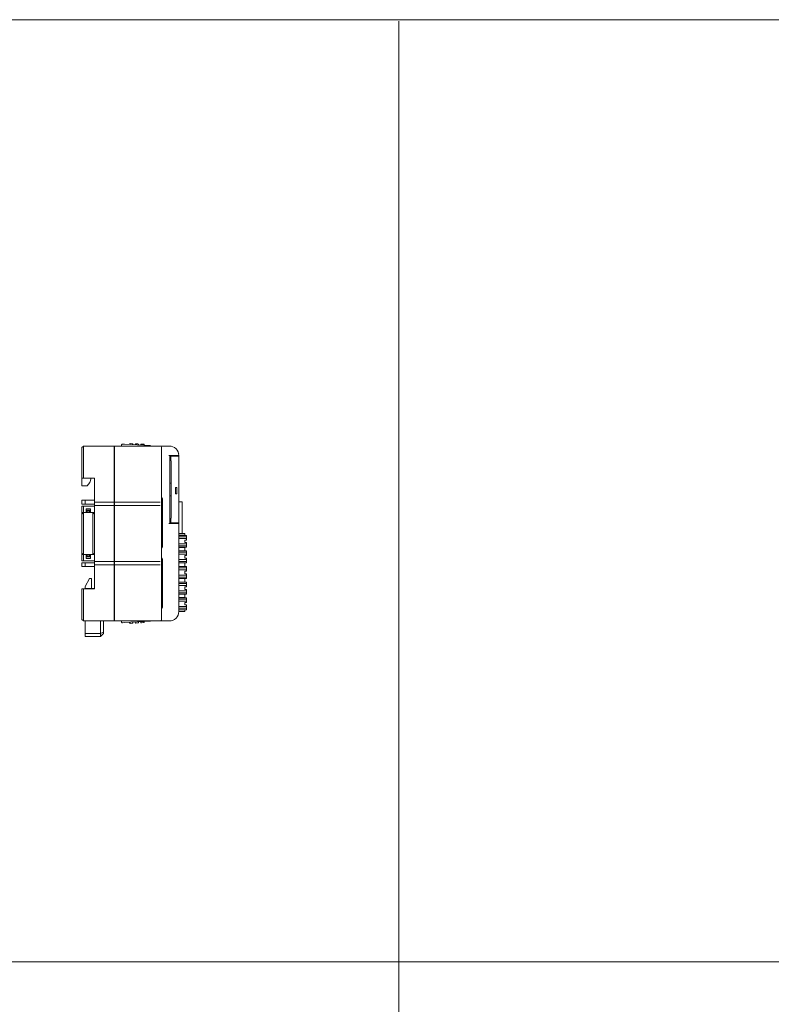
# Model space of a CAD drawing. Header units: millimetres. Extents: x -1114 to 1396, y -630 to 631.
# Tile 747 of 780: x 487 to 727, y 316 to 631. Entities that reach past the tile are written whole.
import ezdxf

# ---------------------------------------------------------------- set-up
doc = ezdxf.new("R2010")
doc.units = ezdxf.units.MM
doc.header["$MEASUREMENT"] = 0

msp = doc.modelspace()

# ---------------------------------------------------------------- linework, layer by layer
at = {"lineweight": 18}
for points, knots in [([(1038.9843, -629.7647), (1038.9843, -629.7647), (-1111.4882, -629.7647), (-1111.4882, -629.7647), (-1111.4882, -629.7647), (-1111.4882, -629.7647), (-1111.4882, 630.7883), (-1111.4882, 630.7883), (-1111.4882, 630.7883), (-1111.4882, 630.7883), (1038.9843, 630.7883), (1038.9843, 630.7883)], [0, 0, 0, 0, 0.33333333, 0.33333333, 0.33333333, 0.33333333, 0.66666667, 0.66666667, 0.66666667, 0.66666667, 1, 1, 1, 1]), ([(519.5063, 494.874), (519.4269, 494.8782), (519.349, 494.8506), (519.2899, 494.7974), (519.2899, 494.7974), (519.2308, 494.7441), (519.1952, 494.6696), (519.191, 494.5901)], [0, 0, 0, 0, 0.5, 0.5, 0.5, 0.5, 1, 1, 1, 1]), ([(528.3362, 494.4112), (528.3368, 494.4109), (528.3374, 494.4105), (528.3393, 494.4094), (528.3393, 494.4094), (528.3413, 494.4083), (528.3447, 494.4064), (528.3488, 494.4041), (528.3488, 494.4041), (528.3532, 494.4015), (528.3586, 494.3985), (528.3646, 494.3951), (528.3646, 494.3951), (528.3725, 494.3906), (528.3816, 494.3854), (528.3915, 494.3799), (528.3915, 494.3799), (528.4025, 494.3736), (528.4144, 494.3669), (528.4268, 494.3598), (528.4268, 494.3598), (528.4733, 494.3334), (528.5268, 494.3031), (528.5815, 494.272), (528.5815, 494.272), (528.587, 494.2689), (528.5926, 494.2657), (528.5982, 494.2626)], [0, 0, 0, 0, 0.14285714, 0.14285714, 0.14285714, 0.14285714, 0.28571429, 0.28571429, 0.28571429, 0.28571429, 0.42857143, 0.42857143, 0.42857143, 0.42857143, 0.57142857, 0.57142857, 0.57142857, 0.57142857, 0.71428571, 0.71428571, 0.71428571, 0.71428571, 0.85714286, 0.85714286, 0.85714286, 0.85714286, 1, 1, 1, 1]), ([(532.0249, 493.7623), (532.0249, 493.8949), (531.9722, 494.0221), (531.8784, 494.1159), (531.8784, 494.1159), (531.7847, 494.2097), (531.6575, 494.2623), (531.5249, 494.2623)], [0, 0, 0, 0, 0.5, 0.5, 0.5, 0.5, 1, 1, 1, 1]), ([(537.5249, 491.2623), (537.5249, 492.058), (537.2088, 492.821), (536.6462, 493.3837), (536.6462, 493.3837), (536.0836, 493.9463), (535.3205, 494.2623), (534.5249, 494.2623)], [0, 0, 0, 0, 0.5, 0.5, 0.5, 0.5, 1, 1, 1, 1]), ([(537.5249, 491.2623), (537.5249, 492.058), (537.2088, 492.821), (536.6462, 493.3837), (536.6462, 493.3837), (536.0836, 493.9463), (535.3205, 494.2623), (534.5249, 494.2623)], [0, 0, 0, 0, 0.5, 0.5, 0.5, 0.5, 1, 1, 1, 1]), ([(537.3246, 492.3401), (537.3679, 492.2276), (537.4044, 492.1125), (537.4339, 491.9956), (537.4339, 491.9956), (537.4634, 491.8787), (537.4857, 491.7604), (537.5009, 491.6408)], [0, 0, 0, 0, 0.5, 0.5, 0.5, 0.5, 1, 1, 1, 1]), ([(532.1713, 477.4488), (532.138, 477.4589), (532.0981, 477.469), (532.0545, 477.479), (532.0545, 477.479), (532.0448, 477.4813), (532.0349, 477.4835), (532.0249, 477.4858)], [0, 0, 0, 0, 0.5, 0.5, 0.5, 0.5, 1, 1, 1, 1]), ([(506.5249, 475.0123), (506.565, 475.0123), (506.6057, 475.0123), (506.6468, 475.0123), (506.6468, 475.0123), (506.688, 475.0123), (506.7295, 475.0123), (506.7713, 475.0123), (506.7713, 475.0123), (506.8549, 475.0123), (506.9396, 475.0123), (507.0249, 475.0123)], [0, 0, 0, 0, 0.33333333, 0.33333333, 0.33333333, 0.33333333, 0.66666667, 0.66666667, 0.66666667, 0.66666667, 1, 1, 1, 1]), ([(532.0249, 461.9317), (532.0349, 461.934), (532.0448, 461.9362), (532.0545, 461.9385), (532.0545, 461.9385), (532.0981, 461.9486), (532.138, 461.9587), (532.1713, 461.9688)], [0, 0, 0, 0, 0.5, 0.5, 0.5, 0.5, 1, 1, 1, 1]), ([(507.0249, 457.5123), (506.9396, 457.5123), (506.8549, 457.5123), (506.7713, 457.5123), (506.7713, 457.5123), (506.7295, 457.5123), (506.688, 457.5123), (506.6468, 457.5123), (506.6468, 457.5123), (506.6057, 457.5123), (506.565, 457.5123), (506.5249, 457.5123)], [0, 0, 0, 0, 0.33333333, 0.33333333, 0.33333333, 0.33333333, 0.66666667, 0.66666667, 0.66666667, 0.66666667, 1, 1, 1, 1]), ([(532.1713, 458.0888), (532.138, 458.0989), (532.0981, 458.109), (532.0545, 458.119), (532.0545, 458.119), (532.0448, 458.1213), (532.0349, 458.1235), (532.0249, 458.1258)], [0, 0, 0, 0, 0.5, 0.5, 0.5, 0.5, 1, 1, 1, 1]), ([(532.0249, 442.5717), (532.0349, 442.574), (532.0448, 442.5762), (532.0545, 442.5785), (532.0545, 442.5785), (532.0981, 442.5886), (532.138, 442.5987), (532.1713, 442.6088)], [0, 0, 0, 0, 0.5, 0.5, 0.5, 0.5, 1, 1, 1, 1]), ([(528.5201, 438.261), (528.4875, 438.2425), (528.4562, 438.2247), (528.4274, 438.2084), (528.4274, 438.2084), (528.4149, 438.2013), (528.4029, 438.1945), (528.3919, 438.1883), (528.3919, 438.1883), (528.382, 438.1827), (528.3729, 438.1775), (528.3647, 438.1729), (528.3647, 438.1729), (528.3557, 438.1678), (528.3479, 438.1633), (528.3433, 438.1607), (528.3433, 438.1607), (528.3391, 438.1583), (528.3376, 438.1575), (528.3362, 438.1567)], [0, 0, 0, 0, 0.2, 0.2, 0.2, 0.2, 0.4, 0.4, 0.4, 0.4, 0.6, 0.6, 0.6, 0.6, 0.8, 0.8, 0.8, 0.8, 1, 1, 1, 1]), ([(532.0249, 438.7623), (532.0249, 438.6314), (531.971, 438.5013), (531.8784, 438.4088), (531.8784, 438.4088), (531.7859, 438.3162), (531.6558, 438.2623), (531.5249, 438.2623)], [0, 0, 0, 0, 0.5, 0.5, 0.5, 0.5, 1, 1, 1, 1]), ([(519.191, 437.9777), (519.1952, 437.8983), (519.2308, 437.8237), (519.2899, 437.7705), (519.2899, 437.7705), (519.349, 437.7173), (519.4269, 437.6897), (519.5063, 437.6939)], [0, 0, 0, 0, 0.5, 0.5, 0.5, 0.5, 1, 1, 1, 1])]:
    msp.add_open_spline(points, degree=3, knots=knots, dxfattribs=at)
for points in [[(607.9959, 630.2765), (607.9959, 630.2765), (607.9959, -630.2765), (607.9959, -630.2765)], [(521.799, 494.7539), (521.799, 494.7539), (521.8156, 495.072), (521.8156, 495.072)], [(521.8156, 495.072), (521.8156, 495.072), (521.799, 494.7539), (521.799, 494.7539)], [(522.0154, 495.0615), (522.0154, 495.0615), (521.8156, 495.072), (521.8156, 495.072)], [(522.6146, 495.0301), (522.6146, 495.0301), (522.0154, 495.0615), (522.0154, 495.0615)], [(522.8143, 495.0196), (522.8143, 495.0196), (522.6146, 495.0301), (522.6146, 495.0301)], [(522.8143, 495.0196), (522.8143, 495.0196), (522.7976, 494.7015), (522.7976, 494.7015)], [(523.6059, 494.6592), (523.6059, 494.6592), (523.6226, 494.9773), (523.6226, 494.9773)], [(523.6226, 494.9773), (523.6226, 494.9773), (523.6059, 494.6592), (523.6059, 494.6592)], [(523.8223, 494.9668), (523.8223, 494.9668), (523.6226, 494.9773), (523.6226, 494.9773)], [(506.5249, 493.7623), (506.5249, 493.7623), (507.0249, 494.2623), (507.0249, 494.2623)], [(506.5249, 493.7623), (506.5249, 493.7623), (507.0249, 494.2623), (507.0249, 494.2623)], [(506.5249, 490.2623), (506.5249, 490.2623), (506.5249, 493.7623), (506.5249, 493.7623)], [(507.0249, 494.2623), (507.0249, 494.2623), (516.8303, 494.2623), (516.8303, 494.2623)], [(507.0249, 494.2623), (507.0249, 494.2623), (516.8303, 494.2623), (516.8303, 494.2623)], [(507.0249, 494.2623), (507.0249, 494.2623), (507.0249, 490.2623), (507.0249, 490.2623)], [(516.8302, 493.2903), (516.8302, 493.2903), (516.9302, 493.2851), (516.9302, 493.2851)], [(516.8303, 490.2623), (516.8303, 490.2623), (516.8303, 494.2623), (516.8303, 494.2623)], [(516.9303, 492.4623), (516.9303, 492.4623), (516.8303, 492.4623), (516.8303, 492.4623)], [(516.8303, 492.4623), (516.8303, 492.4623), (516.9303, 492.4623), (516.9303, 492.4623)], [(516.9303, 494.2623), (516.9303, 494.2623), (531.5249, 494.2623), (531.5249, 494.2623)], [(516.9303, 490.2623), (516.9303, 490.2623), (516.9303, 494.2623), (516.9303, 494.2623)], [(516.9303, 494.2623), (516.9303, 494.2623), (531.5249, 494.2623), (531.5249, 494.2623)], [(519.1739, 494.2623), (519.1739, 494.2623), (519.191, 494.5901), (519.191, 494.5901)], [(519.5063, 494.874), (519.5063, 494.874), (520.1055, 494.8426), (520.1055, 494.8426)], [(520.1055, 494.8426), (520.1055, 494.8426), (528.3362, 494.4112), (528.3362, 494.4112)], [(520.1055, 494.8426), (520.1055, 494.8426), (528.3362, 494.4112), (528.3362, 494.4112)], [(524.4215, 494.9354), (524.4215, 494.9354), (523.8223, 494.9668), (523.8223, 494.9668)], [(524.6212, 494.9249), (524.6212, 494.9249), (524.4215, 494.9354), (524.4215, 494.9354)], [(524.6212, 494.9249), (524.6212, 494.9249), (524.6046, 494.6068), (524.6046, 494.6068)], [(525.4129, 494.5644), (525.4129, 494.5644), (525.4295, 494.8826), (525.4295, 494.8826)], [(525.4295, 494.8826), (525.4295, 494.8826), (525.4129, 494.5644), (525.4129, 494.5644)], [(525.6293, 494.8721), (525.6293, 494.8721), (525.4295, 494.8826), (525.4295, 494.8826)], [(526.2285, 494.8407), (526.2285, 494.8407), (525.6293, 494.8721), (525.6293, 494.8721)], [(526.4282, 494.8302), (526.4282, 494.8302), (526.2285, 494.8407), (526.2285, 494.8407)], [(526.4282, 494.8302), (526.4282, 494.8302), (526.4115, 494.5121), (526.4115, 494.5121)], [(531.5249, 494.2623), (531.5249, 494.2623), (532.5249, 494.2623), (532.5249, 494.2623)], [(532.0249, 493.7623), (532.0249, 493.7623), (532.0249, 490.2623), (532.0249, 490.2623)], [(532.5249, 494.2623), (532.5249, 494.2623), (534.5249, 494.2623), (534.5249, 494.2623)], [(532.5249, 494.2623), (532.5249, 494.2623), (534.5249, 494.2623), (534.5249, 494.2623)], [(506.5249, 484.0123), (506.5249, 484.0123), (506.5249, 490.2623), (506.5249, 490.2623)], [(507.0249, 490.2623), (507.0249, 490.2623), (507.0249, 484.0123), (507.0249, 484.0123)], [(516.8303, 477.0651), (516.8303, 477.0651), (516.8303, 490.2623), (516.8303, 490.2623)], [(516.9303, 477.0651), (516.9303, 477.0651), (516.9303, 490.2623), (516.9303, 490.2623)], [(532.0249, 477.0651), (532.0249, 477.0651), (532.0249, 490.2623), (532.0249, 490.2623)], [(532.0249, 490.2623), (532.0249, 490.2623), (532.0249, 477.0651), (532.0249, 477.0651)], [(534.3749, 491.2623), (534.3749, 491.2623), (537.0249, 491.2623), (537.0249, 491.2623)], [(534.6749, 491.2623), (534.6749, 491.2623), (534.6749, 469.4623), (534.6749, 469.4623)], [(534.9999, 491.0623), (534.9999, 491.0623), (534.9999, 489.5623), (534.9999, 489.5623)], [(536.3249, 491.0623), (536.3249, 491.0623), (534.9999, 491.0623), (534.9999, 491.0623)], [(535.0541, 489.5623), (535.0541, 489.5623), (534.9999, 489.5623), (534.9999, 489.5623)], [(535.0541, 489.5623), (535.0541, 489.5623), (535.0541, 471.1623), (535.0541, 471.1623)], [(535.5249, 491.262), (535.5249, 491.262), (535.5249, 491.0621), (535.5249, 491.0621)], [(535.7749, 491.2623), (535.7749, 491.2623), (535.7749, 491.0623), (535.7749, 491.0623)], [(536.3249, 491.0623), (536.3249, 491.0623), (537.0249, 491.0623), (537.0249, 491.0623)], [(536.8749, 491.0623), (536.8749, 491.0623), (536.8749, 491.2623), (536.8749, 491.2623)], [(537.5249, 491.2623), (537.5249, 491.2623), (537.0249, 491.2623), (537.0249, 491.2623)], [(537.0249, 491.0623), (537.0249, 491.0623), (537.5249, 491.0623), (537.5249, 491.0623)], [(537.5249, 491.2623), (537.5249, 491.2623), (537.5249, 491.0622), (537.5249, 491.0622)], [(537.5249, 469.6623), (537.5249, 469.6623), (537.5249, 491.0623), (537.5249, 491.0623)], [(537.5249, 491.0623), (537.5249, 491.0623), (537.5249, 469.6623), (537.5249, 469.6623)], [(506.5249, 484.0123), (506.5249, 484.0123), (506.5249, 481.5545), (506.5249, 481.5545)], [(507.0249, 484.0123), (507.0249, 484.0123), (506.5249, 484.0123), (506.5249, 484.0123)], [(510.5249, 484.0123), (510.5249, 484.0123), (507.0249, 484.0123), (507.0249, 484.0123)], [(508.2389, 481.5545), (508.2389, 481.5545), (509.0389, 482.5545), (509.0389, 482.5545)], [(509.0389, 482.5545), (509.0389, 482.5545), (509.5249, 484.0123), (509.5249, 484.0123)], [(510.5249, 477.0651), (510.5249, 477.0651), (510.5249, 484.0123), (510.5249, 484.0123)], [(535.054, 482.3623), (535.054, 482.3623), (534.6749, 482.3623), (534.6749, 482.3623)], [(506.5249, 481.5545), (506.5249, 481.5545), (508.2389, 481.5545), (508.2389, 481.5545)], [(536.5249, 480.9623), (536.5249, 480.9623), (536.9249, 480.9623), (536.9249, 480.9623)], [(536.5249, 478.9623), (536.5249, 478.9623), (536.5249, 480.9623), (536.5249, 480.9623)], [(536.9249, 480.9623), (536.9249, 480.9623), (536.9249, 478.9623), (536.9249, 478.9623)], [(506.5249, 476.9045), (506.5249, 476.9045), (507.5249, 476.9045), (507.5249, 476.9045)], [(506.5249, 475.7045), (506.5249, 475.7045), (506.5249, 476.9045), (506.5249, 476.9045)], [(507.5249, 476.9045), (507.5249, 476.9045), (510.5249, 476.9045), (510.5249, 476.9045)], [(507.5249, 476.9045), (507.5249, 476.9045), (507.5249, 475.7045), (507.5249, 475.7045)], [(510.5249, 475.817), (510.5249, 475.817), (510.5249, 477.0651), (510.5249, 477.0651)], [(516.8303, 476.2623), (516.8303, 476.2623), (510.5249, 476.2623), (510.5249, 476.2623)], [(516.8303, 475.817), (516.8303, 475.817), (516.8303, 477.0651), (516.8303, 477.0651)], [(516.9303, 477.0651), (516.9303, 477.0651), (516.9303, 475.817), (516.9303, 475.817)], [(531.5249, 476.2623), (531.5249, 476.2623), (516.9303, 476.2623), (516.9303, 476.2623)], [(532.2768, 477.4488), (532.2768, 477.6059), (532.1748, 477.7449), (532.0249, 477.7921)], [(532.0249, 477.0651), (532.0249, 477.0651), (532.0249, 475.401), (532.0249, 475.401)], [(532.2768, 477.4488), (532.2768, 477.4488), (532.1713, 477.4488), (532.1713, 477.4488)], [(532.2768, 477.4488), (532.2768, 477.4488), (532.2768, 461.9688), (532.2768, 461.9688)], [(535.054, 478.3623), (535.054, 478.3623), (534.6749, 478.3623), (534.6749, 478.3623)], [(536.9249, 478.9623), (536.9249, 478.9623), (536.5249, 478.9623), (536.5249, 478.9623)], [(537.5247, 476.4434), (537.5247, 476.4434), (538.6168, 476.4434), (538.6168, 476.4434)], [(537.5247, 476.4434), (537.5247, 476.4434), (538.6168, 476.4434), (538.6168, 476.4434)], [(538.6168, 476.2434), (538.6168, 476.2434), (538.6168, 476.4434), (538.6168, 476.4434)], [(538.6168, 476.2434), (538.6168, 476.2434), (538.6168, 466.2778), (538.6168, 466.2778)], [(507.5249, 475.7045), (507.5249, 475.7045), (506.5249, 475.7045), (506.5249, 475.7045)], [(506.5249, 474.4596), (506.5249, 474.4596), (506.5249, 475.0123), (506.5249, 475.0123)], [(506.5249, 473.0123), (506.5249, 473.0123), (506.5249, 474.4596), (506.5249, 474.4596)], [(506.5249, 472.5123), (506.5249, 472.5123), (506.5249, 473.0124), (506.5249, 473.0124)], [(506.5249, 472.5123), (506.5249, 472.5123), (507.0249, 473.0123), (507.0249, 473.0123)], [(506.5249, 472.5123), (506.5249, 472.5123), (507.0249, 473.0123), (507.0249, 473.0123)], [(507.0249, 473.0123), (507.0249, 473.0123), (506.5249, 473.0123), (506.5249, 473.0123)], [(510.5249, 475.0123), (510.5249, 475.0123), (507.0249, 475.0123), (507.0249, 475.0123)], [(507.0249, 475.0123), (507.0249, 475.0123), (507.0249, 474.4596), (507.0249, 474.4596)], [(507.0249, 474.4596), (507.0249, 474.4596), (507.0249, 473.0123), (507.0249, 473.0123)], [(507.0249, 473.0123), (507.0249, 473.0123), (507.0249, 470.0123), (507.0249, 470.0123)], [(507.8249, 473.0123), (507.8249, 473.0123), (507.0249, 473.0123), (507.0249, 473.0123)], [(507.5249, 475.7045), (507.5249, 475.7045), (510.5249, 475.7045), (510.5249, 475.7045)], [(507.8249, 474.2123), (507.8249, 474.2123), (507.8249, 473.0123), (507.8249, 473.0123)], [(507.8249, 474.2123), (507.8249, 474.2123), (509.2249, 474.2123), (509.2249, 474.2123)], [(509.2249, 473.7123), (509.2249, 473.7123), (507.8249, 473.7123), (507.8249, 473.7123)], [(509.2249, 473.0123), (509.2249, 473.0123), (507.8249, 473.0123), (507.8249, 473.0123)], [(507.8249, 473.0123), (507.8249, 473.0123), (509.2249, 473.0123), (509.2249, 473.0123)], [(507.9249, 473.5123), (507.9249, 473.5123), (508.2249, 473.5123), (508.2249, 473.5123)], [(507.9249, 473.0123), (507.9249, 473.0123), (507.9249, 473.5123), (507.9249, 473.5123)], [(508.8249, 473.5123), (508.8249, 473.5123), (508.2249, 473.5123), (508.2249, 473.5123)], [(508.2249, 473.5123), (508.2249, 473.5123), (508.2249, 473.0123), (508.2249, 473.0123)], [(508.8249, 473.5123), (508.8249, 473.5123), (509.1249, 473.5123), (509.1249, 473.5123)], [(508.8249, 473.0123), (508.8249, 473.0123), (508.8249, 473.5123), (508.8249, 473.5123)], [(509.1249, 473.5123), (509.1249, 473.5123), (509.1249, 473.0123), (509.1249, 473.0123)], [(509.2249, 474.2123), (509.2249, 474.2123), (509.2249, 473.0123), (509.2249, 473.0123)], [(510.5249, 473.0123), (510.5249, 473.0123), (509.2249, 473.0123), (509.2249, 473.0123)], [(510.0249, 473.0123), (510.0249, 473.0123), (510.5249, 472.5123), (510.5249, 472.5123)], [(510.5249, 472.5123), (510.5249, 472.5123), (510.0249, 473.0123), (510.0249, 473.0123)], [(510.0249, 470.0123), (510.0249, 470.0123), (510.0249, 473.0123), (510.0249, 473.0123)], [(510.0265, 473.0118), (510.0265, 473.0118), (510.0254, 473.0118), (510.0254, 473.0118)], [(510.5249, 475.7076), (510.5249, 475.7076), (510.5249, 475.817), (510.5249, 475.817)], [(510.5249, 474.4596), (510.5249, 474.4596), (510.5249, 475.7076), (510.5249, 475.7076)], [(510.5249, 475.2623), (510.5249, 475.2623), (516.8303, 475.2623), (516.8303, 475.2623)], [(510.5249, 458.0651), (510.5249, 458.0651), (510.5249, 474.4596), (510.5249, 474.4596)], [(516.8303, 475.7076), (516.8303, 475.7076), (516.8303, 475.817), (516.8303, 475.817)], [(516.8303, 474.4596), (516.8303, 474.4596), (516.8303, 475.7076), (516.8303, 475.7076)], [(516.9303, 475.299), (516.9303, 475.299), (516.8303, 475.299), (516.8303, 475.299)], [(516.8303, 458.0651), (516.8303, 458.0651), (516.8303, 474.4596), (516.8303, 474.4596)], [(516.8303, 474.299), (516.8303, 474.299), (516.9303, 474.299), (516.9303, 474.299)], [(516.9303, 475.7076), (516.9303, 475.7076), (516.9303, 475.817), (516.9303, 475.817)], [(516.9303, 474.4596), (516.9303, 474.4596), (516.9303, 475.7076), (516.9303, 475.7076)], [(531.5249, 475.2623), (531.5249, 475.2623), (516.9303, 475.2623), (516.9303, 475.2623)], [(516.9303, 458.0651), (516.9303, 458.0651), (516.9303, 474.4596), (516.9303, 474.4596)], [(532.0249, 475.2948), (532.0249, 475.2948), (532.0249, 475.401), (532.0249, 475.401)], [(532.0249, 475.401), (532.0249, 475.401), (532.0249, 475.2916), (532.0249, 475.2916)], [(532.0249, 475.2916), (532.0249, 475.2916), (532.0249, 474.4596), (532.0249, 474.4596)], [(532.0249, 458.0651), (532.0249, 458.0651), (532.0249, 474.4596), (532.0249, 474.4596)], [(532.0249, 474.4596), (532.0249, 474.4596), (532.0249, 458.0651), (532.0249, 458.0651)], [(538.6168, 473.7447), (538.6168, 473.7447), (538.6168, 473.744), (538.6168, 473.744)], [(538.6168, 473.7447), (538.6168, 473.7447), (538.6168, 473.744), (538.6168, 473.744)], [(506.5249, 470.0123), (506.5249, 470.0123), (506.5249, 472.5123), (506.5249, 472.5123)], [(506.5249, 462.5123), (506.5249, 462.5123), (506.5249, 470.0123), (506.5249, 470.0123)], [(507.0249, 470.0123), (507.0249, 470.0123), (507.0249, 462.5123), (507.0249, 462.5123)], [(510.0249, 462.5123), (510.0249, 462.5123), (510.0249, 470.0123), (510.0249, 470.0123)], [(534.9999, 471.1623), (534.9999, 471.1623), (534.9999, 469.6623), (534.9999, 469.6623)], [(535.0541, 471.1623), (535.0541, 471.1623), (534.9999, 471.1623), (534.9999, 471.1623)], [(538.6168, 469.9347), (538.6168, 469.9347), (538.6168, 469.934), (538.6168, 469.934)], [(537.0249, 469.4623), (537.0249, 469.4623), (534.3749, 469.4623), (534.3749, 469.4623)], [(536.3249, 469.6623), (536.3249, 469.6623), (534.9999, 469.6623), (534.9999, 469.6623)], [(535.5249, 469.6625), (535.5249, 469.6625), (535.5249, 469.4623), (535.5249, 469.4623)], [(535.7749, 469.6623), (535.7749, 469.6623), (535.7749, 469.4623), (535.7749, 469.4623)], [(536.3249, 469.6623), (536.3249, 469.6623), (537.0249, 469.6623), (537.0249, 469.6623)], [(536.8749, 469.4623), (536.8749, 469.4623), (536.8749, 469.6623), (536.8749, 469.6623)], [(537.5249, 469.6623), (537.5249, 469.6623), (537.0249, 469.6623), (537.0249, 469.6623)], [(537.0249, 469.4623), (537.0249, 469.4623), (537.5249, 469.4623), (537.5249, 469.4623)], [(537.5249, 469.6624), (537.5249, 469.6624), (537.5249, 469.4623), (537.5249, 469.4623)], [(537.5249, 469.4623), (537.5249, 469.4623), (537.5249, 441.2623), (537.5249, 441.2623)], [(537.5249, 469.4623), (537.5249, 469.4623), (537.5249, 441.2623), (537.5249, 441.2623)], [(537.5839, 465.7277), (537.5839, 465.7277), (537.524, 465.7277), (537.524, 465.7277)], [(537.5249, 466.2777), (537.5249, 466.2777), (537.5839, 466.2777), (537.5839, 466.2777)], [(539.9535, 465.6777), (539.9535, 465.6777), (537.5249, 465.6777), (537.5249, 465.6777)], [(537.5249, 465.2418), (537.5249, 465.2418), (539.9535, 465.2418), (539.9535, 465.2418)], [(537.5249, 464.6459), (537.5249, 464.6459), (539.9535, 464.6459), (539.9535, 464.6459)], [(537.5839, 466.2777), (537.5839, 466.2777), (539.4231, 466.2777), (539.4231, 466.2777)], [(537.5839, 465.7277), (537.5839, 465.7277), (539.4231, 465.7277), (539.4231, 465.7277)], [(538.6168, 465.6777), (538.6168, 465.6777), (538.6168, 465.7277), (538.6168, 465.7277)], [(539.4231, 466.2777), (539.4231, 466.2777), (539.5035, 466.2777), (539.5035, 466.2777)], [(539.5035, 465.7277), (539.5035, 465.7277), (539.4231, 465.7277), (539.4231, 465.7277)], [(539.4535, 464.1777), (539.4535, 464.1777), (539.9535, 464.1777), (539.9535, 464.1777)], [(539.4535, 464.1777), (539.4535, 464.1777), (539.4535, 463.3777), (539.4535, 463.3777)], [(539.5035, 465.7277), (539.5035, 465.7277), (539.5035, 466.2777), (539.5035, 466.2777)], [(539.5035, 466.2777), (539.5035, 466.2777), (539.5035, 465.7277), (539.5035, 465.7277)], [(539.9535, 465.4237), (539.9535, 465.4237), (539.9535, 465.6777), (539.9535, 465.6777)], [(539.9535, 465.4237), (539.9535, 465.4237), (539.9535, 465.1024), (539.9535, 465.1024)], [(539.9535, 464.7853), (539.9535, 464.7853), (539.9535, 465.1024), (539.9535, 465.1024)], [(539.9535, 464.7853), (539.9535, 464.7853), (539.9535, 464.4639), (539.9535, 464.4639)], [(539.9535, 464.1777), (539.9535, 464.1777), (539.9535, 464.4639), (539.9535, 464.4639)], [(506.5249, 460.0123), (506.5249, 460.0123), (506.5249, 462.5123), (506.5249, 462.5123)], [(507.0249, 462.5123), (507.0249, 462.5123), (507.0249, 459.5123), (507.0249, 459.5123)], [(510.0249, 459.5123), (510.0249, 459.5123), (510.0249, 462.5123), (510.0249, 462.5123)], [(532.0249, 461.6254), (532.1748, 461.6726), (532.2768, 461.8116), (532.2768, 461.9688)], [(532.1713, 461.9688), (532.1713, 461.9688), (532.2768, 461.9688), (532.2768, 461.9688)], [(537.5839, 460.7277), (537.5839, 460.7277), (537.524, 460.7277), (537.524, 460.7277)], [(539.9535, 462.9095), (539.9535, 462.9095), (537.5249, 462.9095), (537.5249, 462.9095)], [(537.5249, 462.3136), (537.5249, 462.3136), (539.9535, 462.3136), (539.9535, 462.3136)], [(539.9535, 461.8777), (539.9535, 461.8777), (537.5249, 461.8777), (537.5249, 461.8777)], [(537.5249, 461.8277), (537.5249, 461.8277), (537.5839, 461.8277), (537.5839, 461.8277)], [(539.9535, 460.6777), (539.9535, 460.6777), (537.5249, 460.6777), (537.5249, 460.6777)], [(539.4231, 461.8277), (539.4231, 461.8277), (537.5839, 461.8277), (537.5839, 461.8277)], [(537.5839, 460.7277), (537.5839, 460.7277), (539.4231, 460.7277), (539.4231, 460.7277)], [(539.4231, 461.8277), (539.4231, 461.8277), (539.5035, 461.8277), (539.5035, 461.8277)], [(539.5035, 460.7277), (539.5035, 460.7277), (539.4231, 460.7277), (539.4231, 460.7277)], [(539.4535, 463.3777), (539.4535, 463.3777), (539.9535, 463.3777), (539.9535, 463.3777)], [(539.5035, 460.7277), (539.5035, 460.7277), (539.5035, 461.8277), (539.5035, 461.8277)], [(539.5035, 461.8277), (539.5035, 461.8277), (539.5035, 460.7277), (539.5035, 460.7277)], [(539.9535, 463.0915), (539.9535, 463.0915), (539.9535, 463.3777), (539.9535, 463.3777)], [(539.9535, 463.0915), (539.9535, 463.0915), (539.9535, 462.7701), (539.9535, 462.7701)], [(539.9535, 462.453), (539.9535, 462.453), (539.9535, 462.7701), (539.9535, 462.7701)], [(539.9535, 462.453), (539.9535, 462.453), (539.9535, 462.1316), (539.9535, 462.1316)], [(539.9535, 461.8777), (539.9535, 461.8777), (539.9535, 462.1316), (539.9535, 462.1316)], [(539.9535, 460.4237), (539.9535, 460.4237), (539.9535, 460.6777), (539.9535, 460.6777)], [(539.9535, 460.4237), (539.9535, 460.4237), (539.9535, 460.1024), (539.9535, 460.1024)], [(507.0249, 459.5123), (507.0249, 459.5123), (506.5249, 460.0123), (506.5249, 460.0123)], [(506.5249, 460.0123), (506.5249, 460.0123), (506.5249, 459.5123), (506.5249, 459.5123)], [(506.5249, 460.0123), (506.5249, 460.0123), (507.0249, 459.5123), (507.0249, 459.5123)], [(506.5249, 459.5123), (506.5249, 459.5123), (507.0249, 459.5123), (507.0249, 459.5123)], [(506.5249, 458.0651), (506.5249, 458.0651), (506.5249, 459.5123), (506.5249, 459.5123)], [(506.5249, 457.5123), (506.5249, 457.5123), (506.5249, 458.0651), (506.5249, 458.0651)], [(507.0233, 459.5128), (507.0233, 459.5128), (507.0244, 459.5128), (507.0244, 459.5128)], [(507.8249, 459.5123), (507.8249, 459.5123), (507.0249, 459.5123), (507.0249, 459.5123)], [(507.0249, 459.5123), (507.0249, 459.5123), (507.0249, 458.0651), (507.0249, 458.0651)], [(507.0249, 458.0651), (507.0249, 458.0651), (507.0249, 457.5123), (507.0249, 457.5123)], [(507.0249, 457.5123), (507.0249, 457.5123), (510.5249, 457.5123), (510.5249, 457.5123)], [(507.8249, 459.5123), (507.8249, 459.5123), (509.2249, 459.5123), (509.2249, 459.5123)], [(507.8249, 458.3123), (507.8249, 458.3123), (507.8249, 459.5123), (507.8249, 459.5123)], [(507.8249, 458.8123), (507.8249, 458.8123), (509.2249, 458.8123), (509.2249, 458.8123)], [(509.2249, 458.3123), (509.2249, 458.3123), (507.8249, 458.3123), (507.8249, 458.3123)], [(507.9249, 459.0123), (507.9249, 459.0123), (507.9249, 459.5123), (507.9249, 459.5123)], [(508.2249, 459.0123), (508.2249, 459.0123), (507.9249, 459.0123), (507.9249, 459.0123)], [(508.2249, 459.5123), (508.2249, 459.5123), (508.2249, 459.0123), (508.2249, 459.0123)], [(508.8249, 459.0123), (508.8249, 459.0123), (508.2249, 459.0123), (508.2249, 459.0123)], [(508.8249, 459.0123), (508.8249, 459.0123), (508.8249, 459.5123), (508.8249, 459.5123)], [(509.1249, 459.0123), (509.1249, 459.0123), (508.8249, 459.0123), (508.8249, 459.0123)], [(509.1249, 459.5123), (509.1249, 459.5123), (509.1249, 459.0123), (509.1249, 459.0123)], [(509.2249, 458.3123), (509.2249, 458.3123), (509.2249, 459.5123), (509.2249, 459.5123)], [(510.5249, 459.5123), (510.5249, 459.5123), (509.2249, 459.5123), (509.2249, 459.5123)], [(510.5249, 460.0123), (510.5249, 460.0123), (510.0249, 459.5123), (510.0249, 459.5123)], [(510.5249, 460.0123), (510.5249, 460.0123), (510.0249, 459.5123), (510.0249, 459.5123)], [(510.5249, 456.817), (510.5249, 456.817), (510.5249, 458.0651), (510.5249, 458.0651)], [(510.5249, 457.2623), (510.5249, 457.2623), (516.8303, 457.2623), (516.8303, 457.2623)], [(516.8303, 458.2257), (516.8303, 458.2257), (516.9303, 458.2257), (516.9303, 458.2257)], [(516.8303, 456.817), (516.8303, 456.817), (516.8303, 458.0651), (516.8303, 458.0651)], [(516.8303, 457.2257), (516.8303, 457.2257), (516.9303, 457.2257), (516.9303, 457.2257)], [(516.9303, 456.817), (516.9303, 456.817), (516.9303, 458.0651), (516.9303, 458.0651)], [(531.5249, 457.2623), (531.5249, 457.2623), (516.9303, 457.2623), (516.9303, 457.2623)], [(532.2768, 458.0888), (532.2768, 458.2459), (532.1748, 458.3849), (532.0249, 458.4321)], [(532.0249, 458.0651), (532.0249, 458.0651), (532.0249, 457.2331), (532.0249, 457.2331)], [(532.0249, 457.2331), (532.0249, 457.2331), (532.0249, 457.1237), (532.0249, 457.1237)], [(532.0249, 457.1237), (532.0249, 457.1237), (532.0249, 457.2299), (532.0249, 457.2299)], [(532.2768, 458.0888), (532.2768, 458.0888), (532.1713, 458.0888), (532.1713, 458.0888)], [(532.2768, 458.0888), (532.2768, 458.0888), (532.2768, 442.6088), (532.2768, 442.6088)], [(537.5249, 460.2418), (537.5249, 460.2418), (539.9535, 460.2418), (539.9535, 460.2418)], [(537.5249, 459.6459), (537.5249, 459.6459), (539.9535, 459.6459), (539.9535, 459.6459)], [(539.9535, 457.9095), (539.9535, 457.9095), (537.5249, 457.9095), (537.5249, 457.9095)], [(537.5249, 457.3136), (537.5249, 457.3136), (539.9535, 457.3136), (539.9535, 457.3136)], [(539.4535, 459.1777), (539.4535, 459.1777), (539.9535, 459.1777), (539.9535, 459.1777)], [(539.4535, 459.1777), (539.4535, 459.1777), (539.4535, 458.3777), (539.4535, 458.3777)], [(539.4535, 458.3777), (539.4535, 458.3777), (539.9535, 458.3777), (539.9535, 458.3777)], [(539.9535, 459.7853), (539.9535, 459.7853), (539.9535, 460.1024), (539.9535, 460.1024)], [(539.9535, 459.7853), (539.9535, 459.7853), (539.9535, 459.4639), (539.9535, 459.4639)], [(539.9535, 459.1777), (539.9535, 459.1777), (539.9535, 459.4639), (539.9535, 459.4639)], [(539.9535, 458.0915), (539.9535, 458.0915), (539.9535, 458.3777), (539.9535, 458.3777)], [(539.9535, 458.0915), (539.9535, 458.0915), (539.9535, 457.7701), (539.9535, 457.7701)], [(539.9535, 457.453), (539.9535, 457.453), (539.9535, 457.7701), (539.9535, 457.7701)], [(539.9535, 457.453), (539.9535, 457.453), (539.9535, 457.1316), (539.9535, 457.1316)], [(506.5249, 456.9045), (506.5249, 456.9045), (507.5249, 456.9045), (507.5249, 456.9045)], [(506.5249, 455.7045), (506.5249, 455.7045), (506.5249, 456.9045), (506.5249, 456.9045)], [(507.5249, 455.7045), (507.5249, 455.7045), (506.5249, 455.7045), (506.5249, 455.7045)], [(507.5249, 456.9045), (507.5249, 456.9045), (510.5249, 456.9045), (510.5249, 456.9045)], [(507.5249, 456.9045), (507.5249, 456.9045), (507.5249, 455.7045), (507.5249, 455.7045)], [(507.5249, 455.7045), (507.5249, 455.7045), (510.5249, 455.7045), (510.5249, 455.7045)], [(510.5249, 456.7076), (510.5249, 456.7076), (510.5249, 456.817), (510.5249, 456.817)], [(510.5249, 455.4596), (510.5249, 455.4596), (510.5249, 456.7076), (510.5249, 456.7076)], [(510.5249, 456.2623), (510.5249, 456.2623), (516.8303, 456.2623), (516.8303, 456.2623)], [(510.5249, 448.5123), (510.5249, 448.5123), (510.5249, 455.4596), (510.5249, 455.4596)], [(516.8303, 456.7076), (516.8303, 456.7076), (516.8303, 456.817), (516.8303, 456.817)], [(516.8303, 455.4596), (516.8303, 455.4596), (516.8303, 456.7076), (516.8303, 456.7076)], [(516.8303, 442.2623), (516.8303, 442.2623), (516.8303, 455.4596), (516.8303, 455.4596)], [(516.9303, 456.7076), (516.9303, 456.7076), (516.9303, 456.817), (516.9303, 456.817)], [(516.9303, 455.4596), (516.9303, 455.4596), (516.9303, 456.7076), (516.9303, 456.7076)], [(516.9303, 456.2623), (516.9303, 456.2623), (531.5249, 456.2623), (531.5249, 456.2623)], [(516.9303, 442.2623), (516.9303, 442.2623), (516.9303, 455.4596), (516.9303, 455.4596)], [(532.0249, 457.1237), (532.0249, 457.1237), (532.0249, 455.4596), (532.0249, 455.4596)], [(532.0249, 442.2623), (532.0249, 442.2623), (532.0249, 455.4596), (532.0249, 455.4596)], [(532.0249, 455.4596), (532.0249, 455.4596), (532.0249, 442.2623), (532.0249, 442.2623)], [(539.9535, 456.8777), (539.9535, 456.8777), (537.5249, 456.8777), (537.5249, 456.8777)], [(537.5249, 456.8277), (537.5249, 456.8277), (537.5839, 456.8277), (537.5839, 456.8277)], [(537.5839, 455.7277), (537.5839, 455.7277), (537.5249, 455.7277), (537.5249, 455.7277)], [(539.9535, 455.6777), (539.9535, 455.6777), (537.5249, 455.6777), (537.5249, 455.6777)], [(537.5249, 455.2418), (537.5249, 455.2418), (539.9535, 455.2418), (539.9535, 455.2418)], [(537.5249, 454.6459), (537.5249, 454.6459), (539.9535, 454.6459), (539.9535, 454.6459)], [(539.4231, 456.8277), (539.4231, 456.8277), (537.5839, 456.8277), (537.5839, 456.8277)], [(537.5839, 455.7277), (537.5839, 455.7277), (539.4231, 455.7277), (539.4231, 455.7277)], [(538.6168, 456.8775), (538.6168, 456.8775), (538.6168, 456.8276), (538.6168, 456.8276)], [(538.6168, 455.7276), (538.6168, 455.7276), (538.6168, 455.6776), (538.6168, 455.6776)], [(539.4231, 456.8277), (539.4231, 456.8277), (539.5035, 456.8277), (539.5035, 456.8277)], [(539.5035, 455.7277), (539.5035, 455.7277), (539.4231, 455.7277), (539.4231, 455.7277)], [(539.4535, 454.1777), (539.4535, 454.1777), (539.4535, 453.3777), (539.4535, 453.3777)], [(539.4535, 454.1777), (539.4535, 454.1777), (539.9535, 454.1777), (539.9535, 454.1777)], [(539.5035, 455.7277), (539.5035, 455.7277), (539.5035, 456.8277), (539.5035, 456.8277)], [(539.5035, 456.8277), (539.5035, 456.8277), (539.5035, 455.7277), (539.5035, 455.7277)], [(539.9535, 456.8777), (539.9535, 456.8777), (539.9535, 457.1316), (539.9535, 457.1316)], [(539.9535, 455.4237), (539.9535, 455.4237), (539.9535, 455.6777), (539.9535, 455.6777)], [(539.9535, 455.4237), (539.9535, 455.4237), (539.9535, 455.1024), (539.9535, 455.1024)], [(539.9535, 454.7853), (539.9535, 454.7853), (539.9535, 455.1024), (539.9535, 455.1024)], [(539.9535, 454.7853), (539.9535, 454.7853), (539.9535, 454.4639), (539.9535, 454.4639)], [(539.9535, 454.1777), (539.9535, 454.1777), (539.9535, 454.4639), (539.9535, 454.4639)], [(507.5249, 449.3123), (507.5249, 449.3123), (508.9683, 451.8123), (508.9683, 451.8123)], [(508.9683, 451.8123), (508.9683, 451.8123), (509.569, 451.8123), (509.569, 451.8123)], [(509.569, 451.8123), (509.569, 451.8123), (509.6249, 448.6123), (509.6249, 448.6123)], [(539.9535, 452.9095), (539.9535, 452.9095), (537.5249, 452.9095), (537.5249, 452.9095)], [(537.5249, 452.3136), (537.5249, 452.3136), (539.9535, 452.3136), (539.9535, 452.3136)], [(539.9535, 451.8777), (539.9535, 451.8777), (537.5249, 451.8777), (537.5249, 451.8777)], [(537.5249, 451.8277), (537.5249, 451.8277), (537.5839, 451.8277), (537.5839, 451.8277)], [(539.4231, 451.8277), (539.4231, 451.8277), (537.5839, 451.8277), (537.5839, 451.8277)], [(538.6168, 451.8777), (538.6168, 451.8777), (538.6168, 451.8278), (538.6168, 451.8278)], [(539.4231, 451.8277), (539.4231, 451.8277), (539.5035, 451.8277), (539.5035, 451.8277)], [(539.4535, 453.3777), (539.4535, 453.3777), (539.9535, 453.3777), (539.9535, 453.3777)], [(539.5035, 450.7277), (539.5035, 450.7277), (539.5035, 451.8277), (539.5035, 451.8277)], [(539.5035, 451.8277), (539.5035, 451.8277), (539.5035, 450.7277), (539.5035, 450.7277)], [(539.9535, 453.0915), (539.9535, 453.0915), (539.9535, 453.3777), (539.9535, 453.3777)], [(539.9535, 453.0915), (539.9535, 453.0915), (539.9535, 452.7701), (539.9535, 452.7701)], [(539.9535, 452.453), (539.9535, 452.453), (539.9535, 452.7701), (539.9535, 452.7701)], [(539.9535, 452.453), (539.9535, 452.453), (539.9535, 452.1316), (539.9535, 452.1316)], [(539.9535, 451.8777), (539.9535, 451.8777), (539.9535, 452.1316), (539.9535, 452.1316)], [(506.5249, 448.5123), (506.5249, 448.5123), (507.0249, 448.5123), (507.0249, 448.5123)], [(506.5249, 442.2623), (506.5249, 442.2623), (506.5249, 448.5123), (506.5249, 448.5123)], [(507.0249, 448.5123), (507.0249, 448.5123), (510.5249, 448.5123), (510.5249, 448.5123)], [(507.0249, 448.5123), (507.0249, 448.5123), (507.0249, 442.2623), (507.0249, 442.2623)], [(507.5249, 448.6123), (507.5249, 448.6123), (507.5249, 449.3123), (507.5249, 449.3123)], [(507.5249, 448.6123), (507.5249, 448.6123), (507.5249, 448.5122), (507.5249, 448.5122)], [(510.5248, 448.6123), (510.5248, 448.6123), (507.5249, 448.6123), (507.5249, 448.6123)], [(537.5839, 450.7277), (537.5839, 450.7277), (537.5249, 450.7277), (537.5249, 450.7277)], [(539.9535, 450.6777), (539.9535, 450.6777), (537.5249, 450.6777), (537.5249, 450.6777)], [(539.9535, 450.2418), (539.9535, 450.2418), (537.5249, 450.2418), (537.5249, 450.2418)], [(537.5249, 449.6459), (537.5249, 449.6459), (539.9535, 449.6459), (539.9535, 449.6459)], [(539.9535, 447.9095), (539.9535, 447.9095), (537.5249, 447.9095), (537.5249, 447.9095)], [(537.5839, 450.7277), (537.5839, 450.7277), (539.4231, 450.7277), (539.4231, 450.7277)], [(538.6168, 450.7278), (538.6168, 450.7278), (538.6168, 450.6778), (538.6168, 450.6778)], [(539.5035, 450.7277), (539.5035, 450.7277), (539.4231, 450.7277), (539.4231, 450.7277)], [(539.4535, 449.1777), (539.4535, 449.1777), (539.4535, 448.3777), (539.4535, 448.3777)], [(539.4535, 449.1777), (539.4535, 449.1777), (539.9535, 449.1777), (539.9535, 449.1777)], [(539.4535, 448.3777), (539.4535, 448.3777), (539.9535, 448.3777), (539.9535, 448.3777)], [(539.9535, 450.4237), (539.9535, 450.4237), (539.9535, 450.6777), (539.9535, 450.6777)], [(539.9535, 450.4237), (539.9535, 450.4237), (539.9535, 450.1024), (539.9535, 450.1024)], [(539.9535, 449.7853), (539.9535, 449.7853), (539.9535, 450.1024), (539.9535, 450.1024)], [(539.9535, 449.7853), (539.9535, 449.7853), (539.9535, 449.4639), (539.9535, 449.4639)], [(539.9535, 449.1777), (539.9535, 449.1777), (539.9535, 449.4639), (539.9535, 449.4639)], [(539.9535, 448.0915), (539.9535, 448.0915), (539.9535, 448.3777), (539.9535, 448.3777)], [(539.9535, 448.0915), (539.9535, 448.0915), (539.9535, 447.7701), (539.9535, 447.7701)], [(539.9535, 447.453), (539.9535, 447.453), (539.9535, 447.7701), (539.9535, 447.7701)], [(537.5839, 445.7277), (537.5839, 445.7277), (537.524, 445.7277), (537.524, 445.7277)], [(537.5249, 447.3136), (537.5249, 447.3136), (539.9535, 447.3136), (539.9535, 447.3136)], [(539.9535, 446.8777), (539.9535, 446.8777), (537.5249, 446.8777), (537.5249, 446.8777)], [(537.5249, 446.8277), (537.5249, 446.8277), (537.5839, 446.8277), (537.5839, 446.8277)], [(539.9535, 445.6777), (539.9535, 445.6777), (537.5249, 445.6777), (537.5249, 445.6777)], [(537.5249, 445.2418), (537.5249, 445.2418), (539.9535, 445.2418), (539.9535, 445.2418)], [(537.5249, 444.6459), (537.5249, 444.6459), (539.9535, 444.6459), (539.9535, 444.6459)], [(539.4231, 446.8277), (539.4231, 446.8277), (537.5839, 446.8277), (537.5839, 446.8277)], [(537.5839, 445.7277), (537.5839, 445.7277), (539.4231, 445.7277), (539.4231, 445.7277)], [(539.4231, 446.8277), (539.4231, 446.8277), (539.5035, 446.8277), (539.5035, 446.8277)], [(539.5035, 445.7277), (539.5035, 445.7277), (539.4231, 445.7277), (539.4231, 445.7277)], [(539.5035, 445.7277), (539.5035, 445.7277), (539.5035, 446.8277), (539.5035, 446.8277)], [(539.5035, 446.8277), (539.5035, 446.8277), (539.5035, 445.7277), (539.5035, 445.7277)], [(539.9535, 447.453), (539.9535, 447.453), (539.9535, 447.1316), (539.9535, 447.1316)], [(539.9535, 446.8777), (539.9535, 446.8777), (539.9535, 447.1316), (539.9535, 447.1316)], [(539.9535, 445.4237), (539.9535, 445.4237), (539.9535, 445.6777), (539.9535, 445.6777)], [(539.9535, 445.4237), (539.9535, 445.4237), (539.9535, 445.1024), (539.9535, 445.1024)], [(539.9535, 444.7853), (539.9535, 444.7853), (539.9535, 445.1024), (539.9535, 445.1024)], [(539.9535, 444.7853), (539.9535, 444.7853), (539.9535, 444.4639), (539.9535, 444.4639)], [(506.5249, 438.7623), (506.5249, 438.7623), (506.5249, 442.2623), (506.5249, 442.2623)], [(507.0249, 442.2623), (507.0249, 442.2623), (507.0249, 438.2623), (507.0249, 438.2623)], [(516.8303, 438.2623), (516.8303, 438.2623), (516.8303, 442.2623), (516.8303, 442.2623)], [(516.9303, 438.2623), (516.9303, 438.2623), (516.9303, 442.2623), (516.9303, 442.2623)], [(532.0249, 442.2654), (532.1748, 442.3126), (532.2768, 442.4516), (532.2768, 442.6088)], [(532.0249, 442.2623), (532.0249, 442.2623), (532.0249, 438.7623), (532.0249, 438.7623)], [(532.1713, 442.6088), (532.1713, 442.6088), (532.2768, 442.6088), (532.2768, 442.6088)], [(539.9535, 442.9095), (539.9535, 442.9095), (537.5249, 442.9095), (537.5249, 442.9095)], [(537.5249, 442.3136), (537.5249, 442.3136), (539.9535, 442.3136), (539.9535, 442.3136)], [(539.9535, 441.8777), (539.9535, 441.8777), (537.5249, 441.8777), (537.5249, 441.8777)], [(537.5249, 441.8277), (537.5249, 441.8277), (537.5839, 441.8277), (537.5839, 441.8277)], [(539.4231, 441.8277), (539.4231, 441.8277), (537.5839, 441.8277), (537.5839, 441.8277)], [(539.4231, 441.8277), (539.4231, 441.8277), (539.5035, 441.8277), (539.5035, 441.8277)], [(539.4535, 444.1777), (539.4535, 444.1777), (539.4535, 443.3777), (539.4535, 443.3777)], [(539.4535, 444.1777), (539.4535, 444.1777), (539.9535, 444.1777), (539.9535, 444.1777)], [(539.4535, 443.3777), (539.4535, 443.3777), (539.9535, 443.3777), (539.9535, 443.3777)], [(539.5035, 441.2777), (539.5035, 441.2777), (539.5035, 441.8277), (539.5035, 441.8277)], [(539.5035, 441.8277), (539.5035, 441.8277), (539.5035, 441.2777), (539.5035, 441.2777)], [(539.9535, 444.1777), (539.9535, 444.1777), (539.9535, 444.4639), (539.9535, 444.4639)], [(539.9535, 443.0915), (539.9535, 443.0915), (539.9535, 443.3777), (539.9535, 443.3777)], [(539.9535, 443.0915), (539.9535, 443.0915), (539.9535, 442.7701), (539.9535, 442.7701)], [(539.9535, 442.453), (539.9535, 442.453), (539.9535, 442.7701), (539.9535, 442.7701)], [(539.9535, 442.453), (539.9535, 442.453), (539.9535, 442.1316), (539.9535, 442.1316)], [(539.9535, 441.8777), (539.9535, 441.8777), (539.9535, 442.1316), (539.9535, 442.1316)], [(507.0249, 438.2623), (507.0249, 438.2623), (506.5249, 438.7623), (506.5249, 438.7623)], [(506.5249, 438.7623), (506.5249, 438.7623), (507.0249, 438.2623), (507.0249, 438.2623)], [(516.8303, 438.2623), (516.8303, 438.2623), (507.0249, 438.2623), (507.0249, 438.2623)], [(516.8303, 438.2623), (516.8303, 438.2623), (507.0249, 438.2623), (507.0249, 438.2623)], [(507.5249, 438.2623), (507.5249, 438.2623), (507.5249, 434.2623), (507.5249, 434.2623)], [(512.4249, 434.2623), (512.4249, 434.2623), (512.4249, 438.2623), (512.4249, 438.2623)], [(513.4249, 438.2623), (513.4249, 438.2623), (513.4249, 434.6765), (513.4249, 434.6765)], [(516.8302, 439.2776), (516.8302, 439.2776), (516.9302, 439.2828), (516.9302, 439.2828)], [(516.8303, 440.0623), (516.8303, 440.0623), (516.9303, 440.0623), (516.9303, 440.0623)], [(516.8303, 440.0623), (516.8303, 440.0623), (516.9303, 440.0623), (516.9303, 440.0623)], [(531.5249, 438.2623), (531.5249, 438.2623), (516.9303, 438.2623), (516.9303, 438.2623)], [(516.9303, 438.2623), (521.7951, 438.2623), (526.66, 438.2623), (531.5249, 438.2623)], [(519.191, 437.9777), (519.191, 437.9777), (519.1761, 438.2623), (519.1761, 438.2623)], [(519.191, 437.9777), (519.191, 437.9777), (519.1761, 438.2623), (519.1761, 438.2623)], [(528.1732, 438.2623), (528.1732, 438.2623), (528.1726, 438.2623), (528.1726, 438.2623)], [(532.5249, 438.2623), (532.5249, 438.2623), (531.5249, 438.2623), (531.5249, 438.2623)], [(531.8718, 438.2623), (531.8718, 438.2623), (531.8718, 438.2623), (531.8718, 438.2623)], [(534.5249, 438.2623), (534.5249, 438.2623), (532.5249, 438.2623), (532.5249, 438.2623)], [(534.5249, 438.2623), (534.5249, 438.2623), (532.5249, 438.2623), (532.5249, 438.2623)], [(534.5249, 438.2623), (536.1817, 438.2623), (537.5249, 439.6055), (537.5249, 441.2623)], [(534.5249, 438.2623), (536.1817, 438.2623), (537.5249, 439.6055), (537.5249, 441.2623)], [(537.5839, 441.2777), (537.5839, 441.2777), (537.5249, 441.2777), (537.5249, 441.2777)], [(539.4231, 441.2777), (539.4231, 441.2777), (537.5839, 441.2777), (537.5839, 441.2777)], [(539.5035, 441.2777), (539.5035, 441.2777), (539.4231, 441.2777), (539.4231, 441.2777)], [(520.1055, 437.7253), (520.1055, 437.7253), (519.5063, 437.6939), (519.5063, 437.6939)], [(528.3362, 438.1567), (528.3362, 438.1567), (520.1055, 437.7253), (520.1055, 437.7253)], [(528.3362, 438.1567), (528.3362, 438.1567), (520.1055, 437.7253), (520.1055, 437.7253)], [(521.8073, 437.655), (521.8073, 437.655), (521.799, 437.814), (521.799, 437.814)], [(521.8156, 437.4959), (521.8156, 437.4959), (521.799, 437.814), (521.799, 437.814)], [(521.8156, 437.4959), (521.8156, 437.4959), (521.8073, 437.655), (521.8073, 437.655)], [(522.0154, 437.5064), (522.0154, 437.5064), (521.8156, 437.4959), (521.8156, 437.4959)], [(522.6146, 437.5378), (522.6146, 437.5378), (522.0154, 437.5064), (522.0154, 437.5064)], [(522.8143, 437.5482), (522.8143, 437.5482), (522.6146, 437.5378), (522.6146, 437.5378)], [(522.8143, 437.5482), (522.8143, 437.5482), (522.7976, 437.8664), (522.7976, 437.8664)], [(523.6064, 437.8988), (523.6064, 437.8988), (523.6059, 437.9087), (523.6059, 437.9087)], [(523.6226, 437.5906), (523.6226, 437.5906), (523.6059, 437.9087), (523.6059, 437.9087)], [(523.6143, 437.7497), (523.6143, 437.7497), (523.6064, 437.8988), (523.6064, 437.8988)], [(523.6226, 437.5906), (523.6226, 437.5906), (523.6143, 437.7497), (523.6143, 437.7497)], [(523.8223, 437.6011), (523.8223, 437.6011), (523.6226, 437.5906), (523.6226, 437.5906)], [(524.4215, 437.6325), (524.4215, 437.6325), (523.8223, 437.6011), (523.8223, 437.6011)], [(524.6212, 437.6429), (524.6212, 437.6429), (524.4215, 437.6325), (524.4215, 437.6325)], [(524.6212, 437.6429), (524.6212, 437.6429), (524.6046, 437.9611), (524.6046, 437.9611)], [(525.4134, 437.9943), (525.4134, 437.9943), (525.4129, 438.0034), (525.4129, 438.0034)], [(525.4295, 437.6853), (525.4295, 437.6853), (525.4129, 438.0034), (525.4129, 438.0034)], [(525.4212, 437.8444), (525.4212, 437.8444), (525.4134, 437.9943), (525.4134, 437.9943)], [(525.4295, 437.6853), (525.4295, 437.6853), (525.4212, 437.8444), (525.4212, 437.8444)], [(525.6293, 437.6958), (525.6293, 437.6958), (525.4295, 437.6853), (525.4295, 437.6853)], [(526.2285, 437.7272), (526.2285, 437.7272), (525.6293, 437.6958), (525.6293, 437.6958)], [(526.4282, 437.7376), (526.4282, 437.7376), (526.2285, 437.7272), (526.2285, 437.7272)], [(526.4282, 437.7376), (526.4282, 437.7376), (526.4115, 438.0558), (526.4115, 438.0558)], [(507.5249, 434.2623), (507.5249, 434.2623), (507.5249, 433.2623), (507.5249, 433.2623)], [(507.5249, 434.2623), (507.5249, 434.2623), (512.4249, 434.2623), (512.4249, 434.2623)], [(507.5249, 433.2623), (507.5249, 433.2623), (512.4249, 433.2623), (512.4249, 433.2623)], [(512.4249, 434.2623), (512.4249, 434.2623), (513.4249, 434.6765), (513.4249, 434.6765)], [(512.4249, 433.2623), (512.4249, 433.2623), (513.4249, 434.2623), (513.4249, 434.2623)], [(512.4249, 433.2623), (512.4249, 433.2623), (512.4249, 434.2623), (512.4249, 434.2623)], [(513.4249, 434.6765), (513.4249, 434.6765), (513.4249, 434.2623), (513.4249, 434.2623)], [(-1112.4766, 329.1401), (-1112.4766, 329.1401), (1037.9959, 329.1401), (1037.9959, 329.1401)]]:
    msp.add_open_spline(points, degree=3, dxfattribs=at)

doc.saveas('drawing.dxf')
